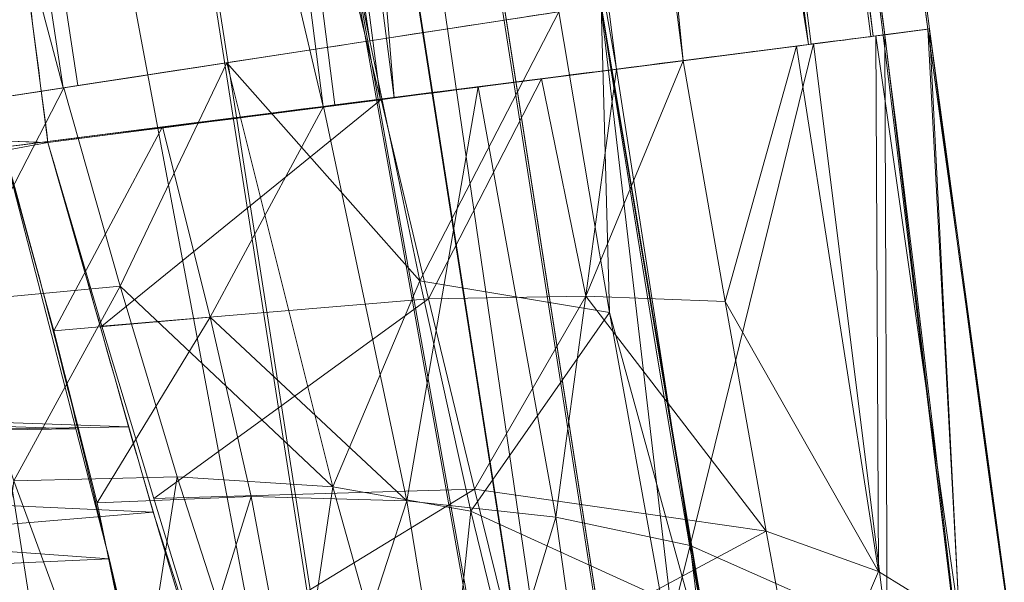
# Model space of a CAD drawing. Header units: millimetres. Extents: x -72 to 72, y -145 to 145.
# Tile 506 of 522: x 42.116 to 42.437, y 110.089 to 110.272. Entities that reach past the tile are written whole.
import ezdxf

# ---------------------------------------------------------------- set-up
doc = ezdxf.new("R2010")
doc.units = ezdxf.units.MM
doc.layers.add('1', color=7, linetype='CONTINUOUS')

msp = doc.modelspace()

# ---------------------------------------------------------------- linework, layer by layer
at = {"layer": '1', "color": 163, "linetype": 'Continuous', "lineweight": 13, "extrusion": (0.1516947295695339, -0.9884273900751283, -5.975027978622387e-05)}
msp.add_arc((58.24516229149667, -4.794999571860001, -102.5823239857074), 0.3, 355.9231196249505, 87.97709951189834, dxfattribs=at)
at = {"layer": '1', "color": 163, "linetype": 'Continuous', "lineweight": 13, "extrusion": (0.1263852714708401, -0.9919812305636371, -3.694176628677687e-05)}
msp.add_arc((55.69432095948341, 0.6797971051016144, -104.0240486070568), 0.3, 2.237191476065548, 87.98409584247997, dxfattribs=at)
at = {"layer": '1', "color": 163, "linetype": 'Continuous', "lineweight": 13, "extrusion": (0.1279810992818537, -0.9917766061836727, -4.06620773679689e-05)}
msp.add_arc((55.8762320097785, 0.258796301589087, -103.9338768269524), 0.3, 272.0168906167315, 1.74449936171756, dxfattribs=at)
at = {"layer": '1', "color": 163, "linetype": 'Continuous', "lineweight": 13}
for points, knots in [([(37.174240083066, 118.08603465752, 15.9592939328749), (37.2238781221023, 117.780023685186, 15.9462913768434), (37.35066853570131, 117.002732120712, 15.9053668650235), (37.5568223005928, 115.756396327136, 15.8077242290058), (37.7934096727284, 114.349320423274, 15.6541114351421), (38.0327967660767, 112.947949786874, 15.4584926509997), (38.2746910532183, 111.553323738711, 15.2220725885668), (38.5188048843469, 110.16635640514, 14.9462216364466), (38.76485939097, 108.787827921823, 14.6324494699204), (39.0125878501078, 107.418379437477, 14.2823776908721), (39.2617382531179, 106.058512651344, 13.897713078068), (39.5120752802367, 104.708592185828, 13.4802221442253), (39.8471510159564, 102.922266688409, 12.8822026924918), (40.2679135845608, 100.715129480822, 12.061672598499), (40.7745235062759, 98.1073669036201, 10.9747185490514), (41.281745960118, 95.5384227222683, 9.79949859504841), (41.7887493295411, 93.00515156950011, 8.54936866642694), (42.2949141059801, 90.5035364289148, 7.23688600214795), (42.7997920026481, 88.0289342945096, 5.8738086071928), (43.3030673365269, 85.5762681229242, 4.47116393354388), (43.8045219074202, 83.1401714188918, 3.03936374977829), (44.3040040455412, 80.7150933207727, 1.58834298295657), (44.8014013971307, 78.295374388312, 0.127711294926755), (45.2966154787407, 75.8753054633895, -1.33308240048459), (45.789538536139, 73.4491754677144, -2.78458865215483), (46.28003040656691, 71.0113204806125, -4.2171932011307), (46.7678950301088, 68.5561812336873, -5.6209568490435), (47.2528545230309, 66.0783819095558, -6.985457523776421), (47.7345229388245, 63.572834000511, -8.29965698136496), (48.2123755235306, 61.0348846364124, -9.55178072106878), (48.6857180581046, 58.4605086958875, -10.7292506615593), (49.15365527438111, 55.846563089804, -11.8186859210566), (49.5381647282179, 53.6336486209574, -12.6414512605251), (49.8418233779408, 51.8423407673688, -13.2413425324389), (50.0673963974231, 50.4885070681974, -13.6602746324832), (50.29059100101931, 49.12455621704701, -14.0464135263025), (50.5111860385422, 47.7508596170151, -14.3979884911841), (50.7289488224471, 46.3679270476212, -14.7132887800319), (50.9436375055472, 44.9764090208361, -14.9906891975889), (51.1550039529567, 43.577096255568, -15.2286769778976), (51.3627972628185, 42.1709145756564, -15.425879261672), (51.566767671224, 40.7589159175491, -15.5810895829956), (51.766670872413, 39.342264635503, -15.6932925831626), (51.9622724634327, 37.922219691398, -15.7616849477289), (52.0896590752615, 36.9741488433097, -15.7776897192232), (52.1525651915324, 36.5, -15.7782386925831)], [0, 0, 0, 0, 0.0103548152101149, 0.0263168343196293, 0.0422788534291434, 0.0582408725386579, 0.074202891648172, 0.0901649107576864, 0.106126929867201, 0.122088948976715, 0.138050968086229, 0.154012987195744, 0.169975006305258, 0.201899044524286, 0.233823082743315, 0.265747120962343, 0.297671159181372, 0.3295951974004, 0.361519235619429, 0.393443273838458, 0.425367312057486, 0.457291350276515, 0.489215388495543, 0.521139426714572, 0.5530634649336, 0.584987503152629, 0.616911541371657, 0.648835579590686, 0.680759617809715, 0.712683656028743, 0.744607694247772, 0.7765317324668, 0.808455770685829, 0.824417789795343, 0.840379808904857, 0.856341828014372, 0.872303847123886, 0.8882658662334, 0.904227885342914, 0.920189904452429, 0.936151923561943, 0.952113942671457, 0.968075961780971, 0.984037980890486, 1, 1, 1, 1]), ([(37.2559310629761, 118.086034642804, -16.0329826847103), (37.2645711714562, 118.04183302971, -16.03452073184), (37.2954305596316, 117.883994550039, -16.0402037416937), (37.3485385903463, 117.612566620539, -16.0511465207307), (37.4264070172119, 117.215021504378, -16.0696304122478), (37.4932121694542, 116.874411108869, -16.0880872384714), (37.5489196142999, 116.590677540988, -16.1051934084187), (37.604644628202, 116.307000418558, -16.1231595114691), (37.6938587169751, 115.853304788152, -16.1546480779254), (37.8166426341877, 115.229976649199, -16.2044798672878), (37.9507056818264, 114.550695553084, -16.2668815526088), (38.0848598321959, 113.87221337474, -16.337215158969), (38.2638223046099, 112.96872616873, -16.4413951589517), (38.4876361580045, 111.841703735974, -16.5907973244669), (38.7562028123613, 110.493558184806, -16.7997191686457), (39.0245972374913, 109.150088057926, -17.037115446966), (39.29265717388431, 107.811687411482, -17.3018213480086), (39.5602472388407, 106.478601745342, -17.5925977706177), (39.8272320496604, 105.151076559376, -17.908205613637), (40.1822598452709, 103.388599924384, -18.3604286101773), (40.6239879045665, 101.199941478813, -18.9814258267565), (41.1501005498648, 98.596526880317, -19.8055950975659), (41.6717586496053, 96.0151266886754, -20.6987407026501), (42.188619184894, 93.4540909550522, -21.6511651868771), (42.7004625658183, 90.9112177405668, -22.6535253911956), (43.2071659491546, 88.3838781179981, -23.6968439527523), (43.7086800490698, 85.8691165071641, -24.7724886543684), (44.3704490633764, 82.5286146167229, -26.2386713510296), (45.1847754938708, 78.3680921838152, -28.1110701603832), (45.9822741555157, 74.2044292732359, -29.9837394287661), (46.6102725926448, 70.8576333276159, -31.4504265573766), (47.0762346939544, 68.3362533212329, -32.5265704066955), (47.537077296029, 65.8003905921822, -33.5704788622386), (47.9926504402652, 63.2470845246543, -34.573480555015), (48.4427233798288, 60.673706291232, -35.5265503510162), (48.88697175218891, 58.0780629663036, -36.4202895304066), (49.32496441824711, 55.4585273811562, -37.24493877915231), (49.6842880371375, 53.2549047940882, -37.8661866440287), (49.9680084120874, 51.47957208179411, -38.3184878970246), (50.1788297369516, 50.1419744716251, -38.6340858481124), (50.3875824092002, 48.798398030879, -38.92477634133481), (50.5941522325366, 47.4491043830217, -39.1893143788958), (50.7984250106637, 46.0943551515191, -39.4264549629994), (51.00027453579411, 44.7345648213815, -39.635030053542), (51.16635792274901, 43.59755070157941, -39.7840646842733), (51.29788281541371, 42.6859096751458, -39.8879032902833), (51.3958388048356, 42.0012349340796, -39.9579571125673), (51.4930903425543, 41.3156871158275, -40.0200552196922), (51.5896204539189, 40.6293552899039, -40.0740904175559), (51.6854121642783, 39.94232852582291, -40.1199555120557), (51.7646091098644, 39.369301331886, -40.1512786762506), (51.8275804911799, 38.910621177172, -40.1721449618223), (51.8746138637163, 38.5664945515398, -40.1856879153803), (51.9214499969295, 38.2222641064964, -40.1971134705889), (51.9680868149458, 37.8779425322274, -40.2064109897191), (52.0145222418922, 37.5335425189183, -40.21356983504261), (52.0530489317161, 37.246488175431, -40.2177457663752), (52.0837675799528, 37.0168187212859, -40.2200081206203), (52.106754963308, 36.84455529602, -40.2211645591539), (52.1296904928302, 36.6722821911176, -40.2217795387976), (52.14494610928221, 36.557428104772, -40.2218277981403), (52.1525651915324, 36.5, -40.2217613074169)], [0, 0, 0, 0, 0.0015533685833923, 0.00554715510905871, 0.00954094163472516, 0.0155316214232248, 0.017528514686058, 0.0195254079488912, 0.0255160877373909, 0.0335036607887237, 0.0414912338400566, 0.0494788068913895, 0.0574663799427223, 0.073441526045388, 0.0894166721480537, 0.10539181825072, 0.121366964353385, 0.137342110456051, 0.153317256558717, 0.169292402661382, 0.201242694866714, 0.233192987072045, 0.265143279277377, 0.297093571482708, 0.32904386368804, 0.360994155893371, 0.392944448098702, 0.424894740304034, 0.488795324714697, 0.55269590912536, 0.584646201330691, 0.616596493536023, 0.648546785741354, 0.680497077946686, 0.712447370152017, 0.744397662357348, 0.77634795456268, 0.808298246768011, 0.824273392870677, 0.840248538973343, 0.856223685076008, 0.872198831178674, 0.88817397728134, 0.904149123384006, 0.920124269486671, 0.928111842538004, 0.936099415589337, 0.94408698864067, 0.952074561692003, 0.960062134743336, 0.968049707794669, 0.972043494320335, 0.976037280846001, 0.980031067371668, 0.984024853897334, 0.988018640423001, 0.992012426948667, 0.9940093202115, 0.996006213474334, 0.998003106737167, 1, 1, 1, 1]), ([(41.8629609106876, 112.263205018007, -0.0367133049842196), (41.9067835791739, 111.924616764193, -0.0367254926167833), (41.9506059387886, 111.586028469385, -0.0367381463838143), (42.0337350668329, 110.94326376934, -0.03676296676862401), (42.0730479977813, 110.639088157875, -0.0367750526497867), (42.11675490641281, 110.300484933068, -0.0367888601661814), (42.1211973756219, 110.266063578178, -0.0367902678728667), (42.1256391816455, 110.231642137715, -0.036791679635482)], [0, 0, 0, 0, 0.499999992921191, 0.499999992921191, 0.949171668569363, 0.949171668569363, 1, 1, 1, 1]), ([(42.1256391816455, 110.231642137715, -0.036791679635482), (42.0738270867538, 110.233452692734, -0.0385927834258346), (42.0220149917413, 110.235263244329, -0.0403938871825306), (41.8847761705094, 110.240058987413, -0.045164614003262), (41.7993494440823, 110.243044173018, -0.0481342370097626), (41.7139227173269, 110.246029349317, -0.0511038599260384)], [0, 0, 0, 0, 0.377532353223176, 0.377532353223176, 1, 1, 1, 1]), ([(42.15004707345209, 109.9297683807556, -4.193145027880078), (42.14813201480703, 109.9297861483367, -4.217499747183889), (42.14153898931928, 109.9341827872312, -4.260116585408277), (42.12581063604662, 109.9596822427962, -4.32559871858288), (42.11074597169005, 109.9907942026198, -4.375454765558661), (42.09261597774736, 110.0358415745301, -4.422171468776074), (42.07158477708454, 110.093886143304, -4.460078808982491), (42.04770398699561, 110.161487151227, -4.484224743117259), (42.02981591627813, 110.2091172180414, -4.489263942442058), (42.02034234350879, 110.2325348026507, -4.4890572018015)], [0, 0, 0, 0, 0.25, 0.375, 0.5, 0.625, 0.75, 0.875, 1, 1, 1, 1]), ([(42.1256391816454, 110.2316421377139, -0.03679167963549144), (42.13124443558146, 110.2123779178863, -0.0366835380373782), (42.14213086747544, 110.1737368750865, -0.04015852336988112), (42.15791286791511, 110.1176532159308, -0.05622801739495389), (42.17094727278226, 110.074314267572, -0.07836262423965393), (42.18010168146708, 110.0466265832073, -0.09798394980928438), (42.18468605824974, 110.0335414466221, -0.1087598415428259), (42.18726763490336, 110.0262884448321, -0.1151915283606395), (42.19340487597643, 110.0084970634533, -0.1317656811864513), (42.20158743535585, 109.98114937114, -0.1637501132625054), (42.21083642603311, 109.9520416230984, -0.2159659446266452), (42.217204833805, 109.9340338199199, -0.2734049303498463), (42.21901005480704, 109.929911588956, -0.3134939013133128), (42.2191558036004, 109.9299203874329, -0.3335624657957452)], [0, 0, 0, 0, 0.125, 0.25, 0.375, 0.4375, 0.46875, 0.484375, 0.5, 0.625, 0.75, 0.875, 1, 1, 1, 1])]:
    msp.add_open_spline(points, degree=3, knots=knots, dxfattribs=at)
for points in [[(42.40004509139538, 109.465681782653, -5.232039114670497), (42.25118814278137, 110.4165727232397, -5.233684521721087), (42.10351301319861, 111.3640377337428, -5.235263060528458), (41.95833692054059, 112.307002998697, -5.23674818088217)], [(42.41205988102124, 110.268589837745, 0.2721397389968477), (42.32450429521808, 110.9471816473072, 0.2713699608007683), (42.23684308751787, 111.6245441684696, 0.270650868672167), (42.1493905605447, 112.300265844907, 0.2699833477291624)], [(42.14446943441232, 112.247239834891, 0.6932985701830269), (42.22879267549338, 111.5884228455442, 0.6939268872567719), (42.31322457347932, 110.9280959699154, 0.6946046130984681), (42.39748506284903, 110.266643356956, 0.6953312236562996)], [(42.4357766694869, 109.674493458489, -4.20933108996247), (42.4168845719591, 109.675005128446, -4.54124525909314), (42.355328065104, 109.952903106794, -4.80966795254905), (42.3056501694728, 110.276340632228, -4.81019872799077)], [(42.0585710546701, 110.266286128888, 4.82545094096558), (42.0958538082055, 109.940040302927, 4.82568673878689), (42.1618847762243, 109.664113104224, 4.55517164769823), (42.1996262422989, 109.664399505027, 4.22512202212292)], [(42.4455142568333, 109.667265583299, 1.29654841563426), (42.4632714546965, 109.667626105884, 0.9666053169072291), (42.4392521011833, 109.942687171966, 0.695706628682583), (42.3979842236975, 110.266706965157, 0.69535086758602)], [(42.412564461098, 110.268654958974, 0.272155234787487), (42.4543081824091, 109.94507575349, 0.272522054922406), (42.4991706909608, 109.668738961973, 0.00364619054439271), (42.5060695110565, 109.669142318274, -0.327527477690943)], [(42.15871848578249, 109.9299892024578, 1.281060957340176), (42.16151225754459, 109.929927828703, 1.261391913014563), (42.16578763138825, 109.9337433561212, 1.221857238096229), (42.16848655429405, 109.9510798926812, 1.164569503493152), (42.16769127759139, 109.9797156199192, 1.111914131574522), (42.16282596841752, 110.018139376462, 1.066158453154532), (42.15309237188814, 110.064506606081, 1.029508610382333), (42.14075397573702, 110.1166818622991, 1.002774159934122), (42.12694639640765, 110.1726665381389, 0.9867679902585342), (42.11657798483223, 110.2110529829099, 0.9833467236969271), (42.11108647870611, 110.230143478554, 0.9834542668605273)]]:
    msp.add_open_spline(points, degree=3, dxfattribs=at)
for points in [[(42.37344861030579, 109.4615235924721, -5.334441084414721), (41.93054139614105, 112.3027354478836, -5.337710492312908), (41.95832461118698, 112.3070046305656, -5.236747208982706)], [(41.95832461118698, 112.3070046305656, -5.236747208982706), (42.4000658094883, 109.4656884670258, -5.232040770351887), (42.37344861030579, 109.4615235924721, -5.334441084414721)], [(42.3056073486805, 110.2763339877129, -4.810195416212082), (42.40004345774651, 109.4656810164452, -5.232038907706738), (41.95833578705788, 112.3070046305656, -5.236748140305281)], [(42.37344861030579, 109.4615235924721, -5.334441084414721), (41.86679050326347, 112.2929304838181, -5.427447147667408), (41.92976281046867, 112.3026162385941, -5.340550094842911)], [(41.92976281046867, 112.3026162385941, -5.340550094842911), (41.93054139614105, 112.3027354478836, -5.337710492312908), (42.37344861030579, 109.4615235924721, -5.334441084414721)], [(42.39426925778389, 110.2662980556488, 0.1615747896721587), (42.13099926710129, 112.2978925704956, 0.1600138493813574), (42.14993119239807, 112.3003363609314, 0.2699958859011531)], [(42.41206124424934, 110.2685928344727, 0.272139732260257), (42.14939102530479, 112.300269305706, 0.2699833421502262), (42.14446991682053, 112.2472435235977, 0.6932985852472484)], [(42.14993119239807, 112.3003363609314, 0.2699958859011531), (42.41256415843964, 110.2686524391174, 0.2721552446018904), (42.39426925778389, 110.2662980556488, 0.1615747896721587)], [(42.23040863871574, 110.264778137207, -4.588325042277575), (41.92169383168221, 112.2952252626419, -4.589452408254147), (41.8262667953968, 112.2807636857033, -4.517294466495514)], [(41.92169383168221, 112.2952252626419, -4.589452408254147), (42.23040863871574, 110.264778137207, -4.588325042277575), (42.29035228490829, 110.2739870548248, -4.69151372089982)], [(42.33234748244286, 110.2583110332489, 0.05796654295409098), (42.06889867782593, 112.2898533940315, 0.05722947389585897), (42.1302318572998, 112.2977882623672, 0.1555511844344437)], [(42.3935167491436, 110.266201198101, 0.1570417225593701), (42.1302318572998, 112.2977882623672, 0.1555511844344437), (42.13099926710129, 112.2978925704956, 0.1600138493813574)], [(42.1302318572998, 112.2977882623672, 0.1555511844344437), (42.3935167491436, 110.266201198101, 0.1570417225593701), (42.33234748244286, 110.2583110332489, 0.05796654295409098)], [(42.13099926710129, 112.2978925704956, 0.1600138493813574), (42.39426925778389, 110.2662980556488, 0.1615747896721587), (42.3935167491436, 110.266201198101, 0.1570417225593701)], [(41.77753254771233, 112.2792065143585, -5.486228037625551), (41.86568036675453, 112.2927591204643, -5.428177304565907), (42.30879992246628, 109.4514206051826, -5.426665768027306)], [(42.30991750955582, 109.4515919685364, -5.425919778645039), (42.30879992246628, 109.4514206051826, -5.426665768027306), (41.86568036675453, 112.2927591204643, -5.428177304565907), (41.86679050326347, 112.2929304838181, -5.427447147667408)], [(41.86679050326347, 112.2929304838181, -5.427447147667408), (42.37344861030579, 109.4615235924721, -5.334441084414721), (42.372677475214, 109.4614043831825, -5.337404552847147)], [(42.372677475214, 109.4614043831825, -5.337404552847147), (42.30991750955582, 109.4515919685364, -5.425919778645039), (41.86679050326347, 112.2929304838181, -5.427447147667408)], [(42.23830997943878, 110.2461814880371, -0.01007699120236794), (41.97512194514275, 112.2777238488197, -0.01022966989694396), (42.06889867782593, 112.2898533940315, 0.05722947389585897)], [(42.06889867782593, 112.2898533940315, 0.05722947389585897), (42.33234748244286, 110.2583110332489, 0.05796654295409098), (42.23830997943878, 110.2461814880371, -0.01007699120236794)], [(42.22006350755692, 109.4375401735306, -5.485911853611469), (42.21458360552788, 109.4366833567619, -5.487140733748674), (41.77219048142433, 112.2783869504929, -5.487414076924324), (41.77753254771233, 112.2792065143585, -5.486228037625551)], [(41.77753254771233, 112.2792065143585, -5.486228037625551), (42.30879992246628, 109.4514206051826, -5.426665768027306), (42.22006350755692, 109.4375401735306, -5.485911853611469)], [(41.8262667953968, 112.2807636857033, -4.517294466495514), (41.82139039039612, 112.2800260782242, -4.516100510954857), (42.13058948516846, 110.2494597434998, -4.515896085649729), (42.13536530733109, 110.2501899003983, -4.517058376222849)], [(42.13058948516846, 110.2494597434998, -4.515896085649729), (41.82139039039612, 112.2800260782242, -4.516100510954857), (41.86491668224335, 111.2478002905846, -4.48899669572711)], [(41.8262667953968, 112.2807636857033, -4.517294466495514), (42.13536530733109, 110.2501899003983, -4.517058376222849), (42.23040863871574, 110.264778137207, -4.588325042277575)], [(41.77219048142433, 112.2783869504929, -5.487414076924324), (42.21458360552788, 109.4366833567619, -5.487140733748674), (41.89332947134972, 110.8420118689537, -5.509387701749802)], [(42.23830997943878, 110.2461814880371, -0.01007699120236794), (42.23387315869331, 110.2456077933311, -0.01112899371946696), (41.97074845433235, 112.2771576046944, -0.01126237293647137), (41.97512194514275, 112.2777238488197, -0.01022966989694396)], [(41.97074845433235, 112.2771576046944, -0.01126237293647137), (42.23387315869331, 110.2456077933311, -0.01112899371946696), (41.99439659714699, 111.2474352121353, -0.03675122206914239)], [(42.39798337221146, 110.2667078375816, 0.6953508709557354), (42.1450138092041, 112.2473105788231, 0.6933161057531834), (42.12162643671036, 112.2443154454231, 0.7987578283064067)], [(42.14446991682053, 112.2472435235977, 0.6932985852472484), (42.39748418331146, 110.2666407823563, 0.6953311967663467), (42.41206124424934, 110.2685928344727, 0.272139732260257)], [(42.3731692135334, 110.2635413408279, 0.8040991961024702), (42.12074726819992, 112.2442036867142, 0.802720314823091), (42.05834120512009, 112.2362092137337, 0.8955056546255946)], [(42.37405955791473, 110.2636530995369, 0.8001981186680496), (42.12162643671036, 112.2443154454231, 0.7987578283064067), (42.12074726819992, 112.2442036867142, 0.802720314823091)], [(42.12074726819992, 112.2442036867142, 0.802720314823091), (42.3731692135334, 110.2635413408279, 0.8040991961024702), (42.37405955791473, 110.2636530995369, 0.8001981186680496)], [(42.12162643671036, 112.2443154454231, 0.7987578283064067), (42.37405955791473, 110.2636530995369, 0.8001981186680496), (42.39798337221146, 110.2667078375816, 0.6953508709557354)], [(42.31064021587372, 110.2555692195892, 0.8961812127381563), (42.05834120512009, 112.2362092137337, 0.8955056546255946), (41.9665053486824, 112.2244521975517, 0.9587154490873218)], [(42.05834120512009, 112.2362092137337, 0.8955056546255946), (42.31064021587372, 110.2555692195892, 0.8961812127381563), (42.3731692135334, 110.2635413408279, 0.8040991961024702)], [(41.9665053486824, 112.2244521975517, 0.9587154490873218), (41.96257516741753, 112.2239455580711, 0.959613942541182), (42.21518337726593, 110.2434098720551, 0.9597391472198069), (42.21905767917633, 110.2439016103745, 0.9588567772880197)], [(42.21518337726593, 110.2434098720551, 0.9597391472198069), (41.96257516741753, 112.2239455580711, 0.959613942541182), (41.98471829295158, 111.2203747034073, 0.9834899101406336)], [(41.9665053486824, 112.2244521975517, 0.9587154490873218), (42.21905767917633, 110.2439016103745, 0.9588567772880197), (42.31064021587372, 110.2555692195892, 0.8961812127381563)], [(41.99439659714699, 111.2474352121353, -0.03674795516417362), (42.1256385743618, 110.2316454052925, -0.03678943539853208), (41.71392321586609, 110.2460324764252, -0.05110153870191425), (41.58118739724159, 111.2546548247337, -0.05114481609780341)], [(41.86491668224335, 111.2478002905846, -4.48899669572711), (42.02034324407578, 110.2325320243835, -4.48905723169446), (42.13058948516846, 110.2494597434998, -4.515896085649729)], [(42.23387315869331, 110.2456077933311, -0.01112899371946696), (42.1256385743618, 110.2316454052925, -0.03679168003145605), (41.99439659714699, 111.2474352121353, -0.03675122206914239)], [(41.98471829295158, 111.2203747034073, 0.9834899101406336), (42.11108759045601, 110.2301403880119, 0.9834542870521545), (42.21518337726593, 110.2434098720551, 0.9597391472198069)], [(42.21458360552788, 109.4366833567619, -5.487140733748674), (42.11496934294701, 109.4211041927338, -5.509468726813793), (41.89332947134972, 110.8420118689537, -5.509387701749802)], [(42.30564832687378, 110.2763414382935, -4.810198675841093), (42.29193553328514, 110.2742254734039, -4.69631515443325), (42.30835661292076, 110.1764068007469, -4.688221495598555)], [(42.3056073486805, 110.2763339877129, -4.810195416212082), (42.34107211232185, 110.0636422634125, -4.769970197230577), (42.40004345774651, 109.4656810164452, -5.232038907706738)], [(42.34428331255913, 110.045924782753, -4.762764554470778), (42.30564832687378, 110.2763414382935, -4.810198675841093), (42.30835661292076, 110.1764068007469, -4.688221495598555)], [(42.29193553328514, 110.2742254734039, -4.69631515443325), (42.23040863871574, 110.264778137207, -4.588325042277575), (42.24663227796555, 110.1866811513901, -4.584058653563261)], [(42.24663227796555, 110.1866811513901, -4.584058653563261), (42.30835661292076, 110.1764068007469, -4.688221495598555), (42.29193553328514, 110.2742254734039, -4.69631515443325)], [(42.395930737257, 110.0920885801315, 0.07693311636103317), (42.3693060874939, 110.2630794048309, 0.1070121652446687), (42.39512234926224, 110.2664098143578, 0.1614309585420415)], [(42.39798337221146, 110.2667078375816, 0.6953508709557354), (42.37476363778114, 110.2637425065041, 0.8003616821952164), (42.39879176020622, 110.07209867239, 0.8372245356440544)], [(42.42237284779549, 110.0758388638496, 0.1257648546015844), (42.39512234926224, 110.2664098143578, 0.1614309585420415), (42.41256415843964, 110.2686524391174, 0.2721552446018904)], [(42.39512234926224, 110.2664098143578, 0.1614309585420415), (42.42237284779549, 110.0758388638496, 0.1257648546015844), (42.395930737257, 110.0920885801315, 0.07693311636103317)], [(42.41206124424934, 110.2685928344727, 0.272139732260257), (42.39748418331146, 110.2666407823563, 0.6953311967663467), (42.42361336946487, 110.0519448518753, 0.736631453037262)], [(42.39879176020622, 110.07209867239, 0.8372245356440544), (42.42531955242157, 110.0363954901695, 0.7430398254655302), (42.39798337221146, 110.2667078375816, 0.6953508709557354)], [(42.42361336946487, 110.0519448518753, 0.736631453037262), (42.44454205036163, 110.033318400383, 0.2229881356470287), (42.41206124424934, 110.2685928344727, 0.272139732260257)], [(42.41256415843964, 110.2686524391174, 0.2721552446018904), (42.44381561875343, 110.0384145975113, 0.2251808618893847), (42.42237284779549, 110.0758388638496, 0.1257648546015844)], [(42.24663227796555, 110.1866811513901, -4.584058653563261), (42.23040863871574, 110.264778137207, -4.588325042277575), (42.18386486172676, 110.2576330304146, -4.545941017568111)], [(42.37476363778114, 110.2637425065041, 0.8003616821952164), (42.31064021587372, 110.2555692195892, 0.8961812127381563), (42.33471676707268, 110.1005300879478, 0.9231721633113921)], [(42.34602674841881, 110.1799383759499, 0.05314849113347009), (42.33234748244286, 110.2583110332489, 0.05796654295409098), (42.3693060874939, 110.2630794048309, 0.1070121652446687)], [(42.33471676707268, 110.1005300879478, 0.9231721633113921), (42.39879176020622, 110.07209867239, 0.8372245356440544), (42.37476363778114, 110.2637425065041, 0.8003616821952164)], [(42.34602674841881, 110.1799383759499, 0.05314849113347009), (42.3693060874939, 110.2630794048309, 0.1070121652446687), (42.395930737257, 110.0920885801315, 0.07693311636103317)], [(42.18386486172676, 110.2576330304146, -4.545941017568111), (42.13081300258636, 110.2494895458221, -4.51495498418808), (42.14917495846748, 110.1849004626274, -4.511659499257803)], [(42.21835359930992, 110.1196855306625, -4.525152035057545), (42.18386486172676, 110.2576330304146, -4.545941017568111), (42.14917495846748, 110.1849004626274, -4.511659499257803)], [(42.18386486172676, 110.2576330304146, -4.545941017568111), (42.21835359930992, 110.1196855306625, -4.525152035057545), (42.24663227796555, 110.1866811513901, -4.584058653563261)], [(42.30066016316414, 110.1817414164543, 0.01360425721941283), (42.2862321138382, 110.2523654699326, 0.0175653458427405), (42.33234748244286, 110.2583110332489, 0.05796654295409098)], [(42.33234748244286, 110.2583110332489, 0.05796654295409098), (42.34602674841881, 110.1799383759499, 0.05314849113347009), (42.30066016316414, 110.1817414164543, 0.01360425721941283)], [(42.31064021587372, 110.2555692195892, 0.8961812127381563), (42.2656387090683, 110.2498397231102, 0.9332926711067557), (42.29096323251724, 110.1097837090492, 0.9569991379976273)], [(42.29096323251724, 110.1097837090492, 0.9569991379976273), (42.33471676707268, 110.1005300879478, 0.9231721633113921), (42.31064021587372, 110.2555692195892, 0.8961812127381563)], [(42.24954172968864, 110.1807877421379, -0.01584777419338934), (42.23407059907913, 110.2456301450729, -0.01197990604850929), (42.2862321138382, 110.2523654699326, 0.0175653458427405)], [(42.2862321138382, 110.2523654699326, 0.0175653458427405), (42.30066016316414, 110.1817414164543, 0.01360425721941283), (42.24954172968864, 110.1807877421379, -0.01584777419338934)], [(42.13081300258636, 110.2494895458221, -4.51495498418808), (42.07511618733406, 110.2409437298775, -4.496220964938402), (42.09482669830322, 110.1798340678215, -4.492086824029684)], [(42.09482669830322, 110.1798340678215, -4.492086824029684), (42.14917495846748, 110.1849004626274, -4.511659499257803), (42.13081300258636, 110.2494895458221, -4.51495498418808)], [(42.2656387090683, 110.2498397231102, 0.9332926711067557), (42.21534356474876, 110.2434247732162, 0.960450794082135), (42.2423891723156, 110.1150959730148, 0.9824163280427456)], [(42.2423891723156, 110.1150959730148, 0.9824163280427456), (42.29096323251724, 110.1097837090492, 0.9569991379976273), (42.2656387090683, 110.2498397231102, 0.9332926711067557)], [(41.71137139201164, 110.154464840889, -0.06980090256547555), (41.71392321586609, 110.2460324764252, -0.05110385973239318), (42.1256385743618, 110.2316454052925, -0.03679168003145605)], [(42.14319586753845, 110.1719811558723, -0.04252704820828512), (42.1256385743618, 110.2316454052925, -0.03679168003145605), (42.23407059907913, 110.2456301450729, -0.01197990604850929)], [(42.23407059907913, 110.2456301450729, -0.01197990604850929), (42.24954172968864, 110.1807877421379, -0.01584777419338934), (42.14319586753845, 110.1719811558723, -0.04252704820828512)], [(42.21534356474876, 110.2434247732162, 0.960450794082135), (42.16285794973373, 110.2367416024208, 0.977005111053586), (42.1784408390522, 110.1748570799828, 0.981762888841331)], [(42.2423891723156, 110.1150959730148, 0.9824163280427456), (42.21534356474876, 110.2434247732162, 0.960450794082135), (42.1784408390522, 110.1748570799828, 0.981762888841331)], [(42.16285794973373, 110.2367416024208, 0.977005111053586), (42.11108759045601, 110.2301403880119, 0.9834542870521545), (42.12755709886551, 110.170416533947, 0.9892276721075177)], [(42.12755709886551, 110.170416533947, 0.9892276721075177), (42.1784408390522, 110.1748570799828, 0.981762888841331), (42.16285794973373, 110.2367416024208, 0.977005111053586)], [(42.1256385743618, 110.2316454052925, -0.03679168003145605), (42.15199872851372, 110.1391762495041, -0.05527358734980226), (41.71137139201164, 110.154464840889, -0.06980090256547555)], [(41.65347665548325, 110.1545691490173, 1.01790449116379), (42.13466122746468, 110.1385429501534, 1.004251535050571), (42.11108759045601, 110.2301403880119, 0.9834542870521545)], [(42.21835359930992, 110.1196855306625, -4.525152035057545), (42.26325452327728, 110.111728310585, -4.564136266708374), (42.24663227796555, 110.1866811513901, -4.584058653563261)], [(42.30835661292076, 110.1764068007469, -4.688221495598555), (42.24663227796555, 110.1866811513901, -4.584058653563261), (42.26325452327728, 110.111728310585, -4.564136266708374)], [(42.14917495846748, 110.1849004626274, -4.511659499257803), (42.09482669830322, 110.1798340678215, -4.492086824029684), (42.11457073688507, 110.1216524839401, -4.476030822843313)], [(42.11457073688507, 110.1216524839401, -4.476030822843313), (42.16768965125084, 110.1229265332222, -4.495492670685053), (42.14917495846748, 110.1849004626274, -4.511659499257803)], [(42.14917495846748, 110.1849004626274, -4.511659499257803), (42.16768965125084, 110.1229265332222, -4.495492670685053), (42.21835359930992, 110.1196855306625, -4.525152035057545)], [(42.1600453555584, 110.1158782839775, -0.05961909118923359), (42.14319586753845, 110.1719811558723, -0.04252704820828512), (42.24954172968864, 110.1807877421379, -0.01584777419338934)], [(42.24954172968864, 110.1807877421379, -0.01584777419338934), (42.26450994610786, 110.1189255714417, -0.03267009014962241), (42.1600453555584, 110.1158782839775, -0.05961909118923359)], [(42.26450994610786, 110.1189255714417, -0.03267009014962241), (42.24954172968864, 110.1807877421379, -0.01584777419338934), (42.30066016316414, 110.1817414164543, 0.01360425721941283)], [(42.30066016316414, 110.1817414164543, 0.01360425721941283), (42.35943779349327, 110.1051792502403, 0.03258545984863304), (42.26450994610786, 110.1189255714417, -0.03267009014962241)], [(42.30066016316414, 110.1817414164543, 0.01360425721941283), (42.34602674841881, 110.1799383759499, 0.05314849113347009), (42.35943779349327, 110.1051792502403, 0.03258545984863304)], [(42.395930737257, 110.0920885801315, 0.07693311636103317), (42.35943779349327, 110.1051792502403, 0.03258545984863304), (42.34602674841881, 110.1799383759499, 0.05314849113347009)], [(42.1784408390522, 110.1748570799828, 0.981762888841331), (42.12755709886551, 110.170416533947, 0.9892276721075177), (42.14160144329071, 110.1143956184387, 1.006422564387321)], [(42.14160144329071, 110.1143956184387, 1.006422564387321), (42.19173640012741, 110.1165041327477, 0.9987944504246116), (42.1784408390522, 110.1748570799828, 0.981762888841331)], [(42.1784408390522, 110.1748570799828, 0.981762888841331), (42.19173640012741, 110.1165041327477, 0.9987944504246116), (42.2423891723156, 110.1150959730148, 0.9824163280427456)], [(42.26325452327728, 110.111728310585, -4.564136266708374), (42.32527315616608, 110.0834980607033, -4.660965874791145), (42.30835661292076, 110.1764068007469, -4.688221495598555)], [(42.30835661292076, 110.1764068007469, -4.688221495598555), (42.32527315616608, 110.0834980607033, -4.660965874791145), (42.34428331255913, 110.045924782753, -4.762764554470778)], [(42.13466122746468, 110.1385429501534, 1.004251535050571), (41.65347665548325, 110.1545691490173, 1.01790449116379), (41.65284708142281, 110.1318895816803, 1.022526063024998)], [(41.7107418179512, 110.131748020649, -0.07443926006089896), (41.71137139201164, 110.154464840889, -0.06980090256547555), (42.15199872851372, 110.1391762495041, -0.05527358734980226)], [(41.65284708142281, 110.1318895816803, 1.022526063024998), (42.14555025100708, 110.0962311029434, 1.013857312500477), (42.13466122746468, 110.1385429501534, 1.004251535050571)], [(42.15199872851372, 110.1391762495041, -0.05527358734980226), (42.15992242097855, 110.1113706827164, -0.06083028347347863), (41.7107418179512, 110.131748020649, -0.07443926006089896)], [(42.14555025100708, 110.0962311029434, 1.013857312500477), (41.65284708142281, 110.1318895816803, 1.022526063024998), (41.65218025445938, 110.0738048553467, 1.061541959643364)], [(41.71007126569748, 110.0736185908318, -0.1135744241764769), (41.7107418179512, 110.131748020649, -0.07443926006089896), (42.15992242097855, 110.1113706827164, -0.06083028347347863)], [(42.16768965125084, 110.1229265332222, -4.495492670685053), (42.11457073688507, 110.1216524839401, -4.476030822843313), (42.15163365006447, 110.020600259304, -4.413065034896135)], [(42.15163365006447, 110.020600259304, -4.413065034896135), (42.20269620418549, 110.0144237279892, -4.429880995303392), (42.16768965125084, 110.1229265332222, -4.495492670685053)], [(42.21835359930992, 110.1196855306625, -4.525152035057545), (42.16768965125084, 110.1229265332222, -4.495492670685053), (42.20269620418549, 110.0144237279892, -4.429880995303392)], [(42.10105538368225, 110.0201159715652, -4.403315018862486), (42.15163365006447, 110.020600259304, -4.413065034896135), (42.11457073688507, 110.1216524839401, -4.476030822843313)], [(42.17571020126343, 110.064685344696, -0.08686960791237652), (42.1600453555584, 110.1158782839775, -0.05961909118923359), (42.26450994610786, 110.1189255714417, -0.03267009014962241)], [(42.26450994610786, 110.1189255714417, -0.03267009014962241), (42.27852076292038, 110.0618615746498, -0.06104161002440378), (42.17571020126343, 110.064685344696, -0.08686960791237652)], [(42.20269620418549, 110.0144237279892, -4.429880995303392), (42.25153103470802, 110.0010350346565, -4.453808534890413), (42.21835359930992, 110.1196855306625, -4.525152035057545)], [(42.26325452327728, 110.111728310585, -4.564136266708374), (42.21835359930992, 110.1196855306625, -4.525152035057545), (42.25153103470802, 110.0010350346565, -4.453808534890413)], [(42.27852076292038, 110.0618615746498, -0.06104161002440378), (42.26450994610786, 110.1189255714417, -0.03267009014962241), (42.35943779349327, 110.1051792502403, 0.03258545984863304)], [(42.19173640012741, 110.1165041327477, 0.9987944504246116), (42.14160144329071, 110.1143956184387, 1.006422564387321), (42.1612560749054, 110.0187376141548, 1.07019254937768)], [(42.1612560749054, 110.0187376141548, 1.07019254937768), (42.21039265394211, 110.0163832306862, 1.064166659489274), (42.19173640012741, 110.1165041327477, 0.9987944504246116)], [(42.2423891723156, 110.1150959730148, 0.9824163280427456), (42.19173640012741, 110.1165041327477, 0.9987944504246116), (42.21039265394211, 110.0163832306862, 1.064166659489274)], [(42.21039265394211, 110.0163832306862, 1.064166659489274), (42.25996509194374, 110.0077554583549, 1.051694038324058), (42.2423891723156, 110.1150959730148, 0.9824163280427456)], [(42.29096323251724, 110.1097837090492, 0.9569991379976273), (42.2423891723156, 110.1150959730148, 0.9824163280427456), (42.25996509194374, 110.0077554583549, 1.051694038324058)], [(42.15992242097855, 110.1113706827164, -0.06083028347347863), (42.17762872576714, 110.0560054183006, -0.09557513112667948), (41.71007126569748, 110.0736185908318, -0.1135744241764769)], [(42.25153103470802, 110.0010350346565, -4.453808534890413), (42.29526966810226, 109.9805682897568, -4.484119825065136), (42.26325452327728, 110.111728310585, -4.564136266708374)], [(42.25996509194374, 110.0077554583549, 1.051694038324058), (42.30757057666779, 109.992504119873, 1.032593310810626), (42.29096323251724, 110.1097837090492, 0.9569991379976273)], [(42.32527315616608, 110.0834980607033, -4.660965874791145), (42.26325452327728, 110.111728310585, -4.564136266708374), (42.29526966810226, 109.9805682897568, -4.484119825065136)], [(42.33471676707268, 110.1005300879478, 0.9231721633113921), (42.29096323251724, 110.1097837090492, 0.9569991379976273), (42.30757057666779, 109.992504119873, 1.032593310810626)], [(42.35943779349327, 110.1051792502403, 0.03258545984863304), (42.37213730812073, 110.0362464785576, -0.001945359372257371), (42.27852076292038, 110.0618615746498, -0.06104161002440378)], [(42.37213730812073, 110.0362464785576, -0.001945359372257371), (42.35943779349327, 110.1051792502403, 0.03258545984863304), (42.395930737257, 110.0920885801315, 0.07693311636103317)], [(42.30757057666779, 109.992504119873, 1.032593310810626), (42.35066846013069, 109.9708899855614, 1.007323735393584), (42.33471676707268, 110.1005300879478, 0.9231721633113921)], [(42.39879176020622, 110.07209867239, 0.8372245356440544), (42.33471676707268, 110.1005300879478, 0.9231721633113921), (42.35066846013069, 109.9708899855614, 1.007323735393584)], [(41.65218025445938, 110.0738048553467, 1.061541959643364), (42.15405508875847, 110.0559309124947, 1.043174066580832), (42.14555025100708, 110.0962311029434, 1.013857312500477)], [(42.395930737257, 110.0920885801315, 0.07693311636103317), (42.42237284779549, 110.0758388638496, 0.1257648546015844), (42.37213730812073, 110.0362464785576, -0.001945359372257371)]]:
    msp.add_3dface(points, dxfattribs=at)

doc.saveas('drawing.dxf')
